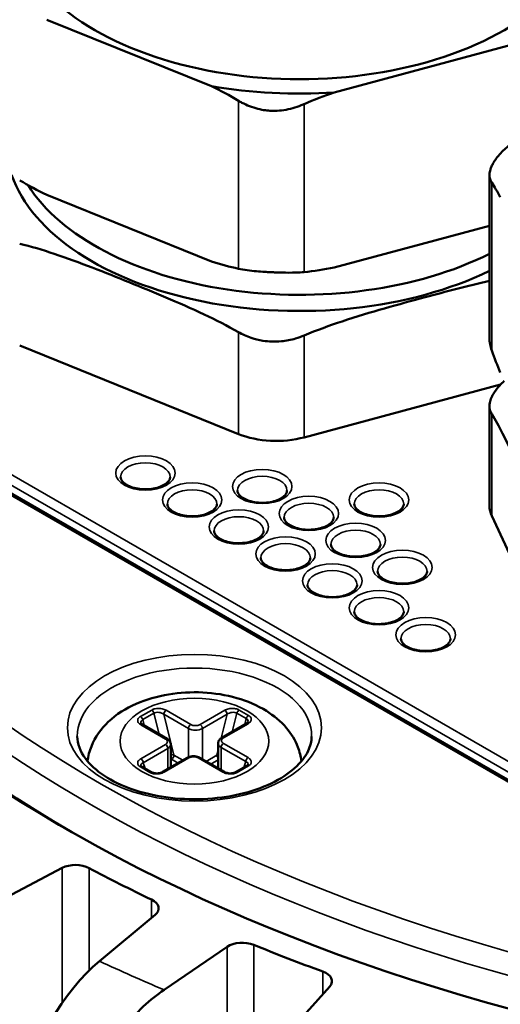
# Model space of a CAD drawing. Header units: millimetres. Extents: x 38 to 2514, y 38 to 1622.
# Tile 300 of 310: x 1652 to 1667, y 1371 to 1401. Entities that reach past the tile are written whole.
import ezdxf

# ---------------------------------------------------------------- set-up
doc = ezdxf.new("R2010")
doc.units = ezdxf.units.MM
doc.header["$LTSCALE"] = 7.692308
doc.layers.add('Visible (ISO)', color=7, linetype='Continuous', lineweight=50)
doc.layers.add('Visible Narrow (ISO)', color=7, linetype='Continuous', lineweight=35)

msp = doc.modelspace()

# ---------------------------------------------------------------- linework, layer by layer
at = {"layer": 'Visible (ISO)'}
for p, q in [((1653.3095, 1400.9924), (1658.2922, 1398.9781)), ((1662.0102, 1398.7903), (1667.523, 1400.2745)), ((1666.7119, 1396.2879), (1666.7119, 1391.341)), ((1653.3095, 1395.6852), (1658.2922, 1393.6708)), ((1662.0102, 1393.483), (1666.7119, 1394.7489)), ((1672.3183, 1375.0485), (1643.8234, 1391.5)), ((1652.4903, 1391.1174), (1659.1114, 1388.4407)), ((1661.1038, 1388.3401), (1667.0464, 1389.9399)), ((1666.7119, 1389.2892), (1666.7119, 1386.2618)), ((1666.78, 1385.963), (1668.872, 1381.4553)), ((1656.9542, 1379.2047), (1656.2076, 1379.6357)), ((1659.3545, 1379.6684), (1658.6079, 1379.2373)), ((1657.0628, 1378.3453), (1657.0628, 1379.0364)), ((1658.4993, 1378.3127), (1658.4993, 1379.0691)), ((1657.5613, 1378.6331), (1656.8147, 1378.2021)), ((1658.6908, 1378.2021), (1657.9442, 1378.6331)), ((1659.3659, 1378.3914), (1659.0265, 1378.1955)), ((1656.479, 1378.1955), (1656.1962, 1378.3588)), ((1651.5949, 1374.146), (1653.7799, 1375.2942)), ((1656.5895, 1373.8716), (1654.9029, 1372.4711)), ((1656.863, 1371.6027), (1658.7697, 1372.9058)), ((1661.8769, 1371.7071), (1660.5213, 1370.1914))]:
    msp.add_line(p, q, dxfattribs=at)
for centre, major_axis, ratio, start_param, end_param in [((1687.8331, 1396.0767), (-48, 0), 0.5773503, 5.2095771, 8.5688883), ((1660.963, 1404.2417), (-8.75, 0), 0.5773503, 0, 3.1415927), ((1687.8331, 1395.6685), (-47.5, 0), 0.5773503, 5.9940112, 7.0633341), ((1660.963, 1404.2417), (-9.5, 0), 0.5773503, 1.285814, 1.6812457), ((1660.963, 1397.3015), (-8.8923, 0), 0.5773503, 0.1984717, 2.2737824), ((1660.963, 1397.7097), (-8.75, 0), 0.5773503, 0.349513, 2.287646), ((1660.2585, 1389.3866), (-2, 0), 0.5773503, 0.9599311, 2.0071286), ((1668.7119, 1386.2618), (-2, 0), 0.5773503, 0, 0.2617994), ((1654.1837, 1375.038), (0.6, 0), 0.5773503, 0.8251944, 2.3092327), ((1687.8331, 1396.0767), (49, 0), 0.5773503, 3.966787, 4.0180943), ((1656.0968, 1374.0694), (0.6, 0), 0.5773503, 5.6756486, 7.159687), ((1659.228, 1372.6822), (0.6, 0), 0.5773503, 0.956094, 2.4401324), ((1687.8331, 1396.0767), (49, 0), 0.5773503, 4.0976867, 4.148994), ((1654.9044, 1368.3872), (1.8707, 4.6439), 0.4664807, 0.7128372, 1.804323), ((1661.3437, 1371.866), (0.6, 0), 0.5773503, 5.8065483, 7.2905867)]:
    msp.add_ellipse(centre, major_axis=major_axis, ratio=ratio, start_param=start_param, end_param=end_param, dxfattribs=at)
for points, knots in [([(1677.2225, 1423.1782), (1675.1918, 1422.9058), (1673.1922, 1422.555), (1666.5392, 1421.1016), (1662.1225, 1419.6341), (1654.2993, 1415.9576), (1650.8947, 1413.7488), (1645.4548, 1408.8035), (1643.4173, 1406.0674), (1641.2885, 1401.1439), (1640.8082, 1399.0226), (1640.7537, 1396.8962)], [1.7991176, 1.7991176, 1.7991176, 1.7991176, 1.9325075, 1.9325075, 2.2539912, 2.2539912, 2.5757753, 2.5757753, 2.8969658, 2.8969658, 3.1267803, 3.1267803, 3.1267803, 3.1267803]), ([(1659.1114, 1398.538), (1659.1458, 1398.5174), (1659.181, 1398.4975), (1659.367, 1398.3988), (1659.5293, 1398.3346), (1659.7763, 1398.2728), (1659.8539, 1398.2581), (1659.9888, 1398.2409), (1660.0455, 1398.2361), (1660.1623, 1398.2312), (1660.2223, 1398.2315), (1660.3737, 1398.2387), (1660.4645, 1398.2493), (1660.7351, 1398.2982), (1660.9097, 1398.3534), (1661.0839, 1398.4286), (1661.0939, 1398.4329), (1661.1038, 1398.4374)], [1.00033037, 1.00033037, 1.00033037, 1.00033037, 1.01236347, 1.01236347, 1.0626597, 1.0626597, 1.08515376, 1.08515376, 1.10131667, 1.10131667, 1.11834789, 1.11834789, 1.14438841, 1.14438841, 1.19682824, 1.19682824, 1.20001435, 1.20001435, 1.20001435, 1.20001435]), ([(1667.2977, 1397.1756), (1667.268, 1397.1518), (1667.2392, 1397.1275), (1667.0951, 1396.9999), (1666.9962, 1396.8922), (1666.8825, 1396.7386), (1666.8517, 1396.6918), (1666.8063, 1396.6129), (1666.7897, 1396.5805), (1666.7604, 1396.5155), (1666.748, 1396.483), (1666.7235, 1396.403), (1666.7149, 1396.3569), (1666.7078, 1396.2245), (1666.7281, 1396.1456), (1666.7745, 1396.069), (1666.7772, 1396.0646), (1666.78, 1396.0603)], [1.00033037, 1.00033037, 1.00033037, 1.00033037, 1.01236347, 1.01236347, 1.0626597, 1.0626597, 1.08515376, 1.08515376, 1.10131667, 1.10131667, 1.11834789, 1.11834789, 1.14438841, 1.14438841, 1.19682824, 1.19682824, 1.20001435, 1.20001435, 1.20001435, 1.20001435]), ([(1659.1114, 1391.5271), (1658.7721, 1391.7211), (1658.4224, 1391.899), (1657.2977, 1392.4315), (1656.5141, 1392.7503), (1655.8008, 1393.0386), (1655.0876, 1393.3269), (1654.3039, 1393.6418), (1653.1793, 1394.0186), (1652.8296, 1394.1234), (1652.4903, 1394.2038)], [-0.38026483, -0.38026483, -0.38026483, -0.38026483, -0.26120469, -0.26120469, 0, 0, 0, 0.26120469, 0.26120469, 0.38026483, 0.38026483, 0.38026483, 0.38026483]), ([(1661.1038, 1393.3479), (1661.0228, 1393.3405), (1660.9391, 1393.3355), (1660.8534, 1393.3324), (1660.7137, 1393.3275), (1660.5692, 1393.3276), (1660.4222, 1393.3308), (1660.3496, 1393.3324), (1660.2768, 1393.3347), (1660.204, 1393.3377), (1660.164, 1393.3393), (1660.1241, 1393.3411), (1660.0842, 1393.3432), (1660.0256, 1393.3461), (1659.9674, 1393.3495), (1659.9096, 1393.3532), (1659.8255, 1393.3587), (1659.7428, 1393.365), (1659.6619, 1393.3723), (1659.5649, 1393.381), (1659.4709, 1393.3912), (1659.3805, 1393.4034), (1659.2864, 1393.416), (1659.1965, 1393.4308), (1659.1114, 1393.4486)], [2.08772995, 2.08772995, 2.08772995, 2.08772995, 2.11490942, 2.11490942, 2.11490942, 2.15920305, 2.15920305, 2.15920305, 2.18106168, 2.18106168, 2.18106168, 2.1930663, 2.1930663, 2.1930663, 2.21072533, 2.21072533, 2.21072533, 2.23645853, 2.23645853, 2.23645853, 2.26731161, 2.26731161, 2.26731161, 2.29943511, 2.29943511, 2.29943511, 2.29943511]), ([(1666.7119, 1393.0824), (1666.0446, 1392.9286), (1665.3819, 1392.7514), (1664.7666, 1392.5857), (1663.9775, 1392.3733), (1663.1104, 1392.1379), (1661.8661, 1391.725), (1661.4792, 1391.5843), (1661.1038, 1391.4265)], [-0.20367745, -0.20367745, -0.20367745, -0.20367745, 0, 0, 0, 0.26120469, 0.26120469, 0.38026483, 0.38026483, 0.38026483, 0.38026483]), ([(1659.1114, 1391.5271), (1659.2316, 1391.4585), (1659.3612, 1391.3994), (1659.6123, 1391.3146), (1659.7306, 1391.2852), (1659.9413, 1391.2516), (1660.0319, 1391.2429), (1660.2191, 1391.2368), (1660.3153, 1391.24), (1660.5574, 1391.2635), (1660.7013, 1391.292), (1660.9309, 1391.3593), (1661.0189, 1391.3908), (1661.1038, 1391.4265)], [0.46127986, 0.46127986, 0.46127986, 0.46127986, 0.49520886, 0.49520886, 0.52344977, 0.52344977, 0.54432289, 0.54432289, 0.56631457, 0.56631457, 0.60000789, 0.60000789, 0.62188043, 0.62188043, 0.62188043, 0.62188043]), ([(1666.78, 1390.9709), (1666.7569, 1391.035), (1666.7395, 1391.0996), (1666.7281, 1391.1633), (1666.7173, 1391.2237), (1666.7119, 1391.2831), (1666.7119, 1391.341)], [2.087729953, 2.087729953, 2.087729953, 2.087729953, 2.114909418, 2.114909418, 2.114909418, 2.140610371, 2.140610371, 2.140610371, 2.140610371]), ([(1667.1578, 1390.0481), (1667.1091, 1390.0041), (1667.0638, 1389.9593), (1666.9562, 1389.8425), (1666.8999, 1389.7705), (1666.8202, 1389.6467), (1666.7922, 1389.595), (1666.7472, 1389.491), (1666.7309, 1389.4392), (1666.7071, 1389.3126), (1666.7089, 1389.2408), (1666.7378, 1389.1302), (1666.7558, 1389.0888), (1666.78, 1389.0494)], [0.47738318, 0.47738318, 0.47738318, 0.47738318, 0.49520886, 0.49520886, 0.52344977, 0.52344977, 0.54432289, 0.54432289, 0.56631457, 0.56631457, 0.60000789, 0.60000789, 0.62188043, 0.62188043, 0.62188043, 0.62188043]), ([(1668.872, 1384.5417), (1668.7648, 1384.8295), (1668.6543, 1385.1041), (1668.299, 1385.9477), (1668.0514, 1386.4831), (1667.826, 1386.9687), (1667.6007, 1387.4543), (1667.3531, 1387.9859), (1666.9977, 1388.6736), (1666.8872, 1388.8752), (1666.78, 1389.0494)], [-0.38026483, -0.38026483, -0.38026483, -0.38026483, -0.26120469, -0.26120469, 0, 0, 0, 0.26120469, 0.26120469, 0.38026483, 0.38026483, 0.38026483, 0.38026483]), ([(1655.5461, 1387.1361), (1655.5461, 1387.1121), (1655.5515, 1387.0877), (1655.5822, 1387.0253), (1655.6137, 1386.9859), (1655.701, 1386.9166), (1655.7509, 1386.8867), (1655.868, 1386.8348), (1655.9353, 1386.813), (1656.0812, 1386.7809), (1656.1601, 1386.7708), (1656.3206, 1386.7644), (1656.4023, 1386.7682), (1656.5586, 1386.7892), (1656.6333, 1386.8065), (1656.7669, 1386.8513), (1656.8259, 1386.8787), (1656.9225, 1386.9383), (1656.9603, 1386.9703), (1657.0153, 1387.0337), (1657.0316, 1387.0644), (1657.0441, 1387.1072), (1657.0461, 1387.1216), (1657.0461, 1387.1361)], [5.4977871, 5.4977871, 5.4977871, 5.4977871, 5.7749153, 5.7749153, 6.1272553, 6.1272553, 6.4145365, 6.4145365, 6.7040361, 6.7040361, 6.9994683, 6.9994683, 7.2978223, 7.2978223, 7.5950778, 7.5950778, 7.8873986, 7.8873986, 8.1740831, 8.1740831, 8.4727521, 8.4727521, 8.6393798, 8.6393798, 8.6393798, 8.6393798]), ([(1659.0817, 1386.7278), (1659.0817, 1386.7038), (1659.087, 1386.6794), (1659.1177, 1386.6171), (1659.1492, 1386.5776), (1659.2365, 1386.5084), (1659.2865, 1386.4784), (1659.4036, 1386.4266), (1659.4708, 1386.4048), (1659.6168, 1386.3726), (1659.6956, 1386.3625), (1659.8561, 1386.3561), (1659.9378, 1386.3599), (1660.0942, 1386.381), (1660.1689, 1386.3982), (1660.3024, 1386.443), (1660.3614, 1386.4704), (1660.458, 1386.53), (1660.4958, 1386.5621), (1660.5509, 1386.6254), (1660.5672, 1386.6561), (1660.5796, 1386.6989), (1660.5817, 1386.7134), (1660.5817, 1386.7278)], [5.4977871, 5.4977871, 5.4977871, 5.4977871, 5.7749153, 5.7749153, 6.1272553, 6.1272553, 6.4145365, 6.4145365, 6.7040361, 6.7040361, 6.9994683, 6.9994683, 7.2978223, 7.2978223, 7.5950778, 7.5950778, 7.8873986, 7.8873986, 8.1740831, 8.1740831, 8.4727521, 8.4727521, 8.6393798, 8.6393798, 8.6393798, 8.6393798]), ([(1656.9603, 1386.3196), (1656.9603, 1386.2956), (1656.9657, 1386.2712), (1656.9964, 1386.2088), (1657.0279, 1386.1694), (1657.1152, 1386.1001), (1657.1651, 1386.0702), (1657.2823, 1386.0184), (1657.3495, 1385.9965), (1657.4954, 1385.9644), (1657.5743, 1385.9543), (1657.7348, 1385.9479), (1657.8165, 1385.9517), (1657.9729, 1385.9727), (1658.0475, 1385.99), (1658.1811, 1386.0348), (1658.2401, 1386.0622), (1658.3367, 1386.1218), (1658.3745, 1386.1538), (1658.4296, 1386.2172), (1658.4458, 1386.2479), (1658.4583, 1386.2907), (1658.4603, 1386.3052), (1658.4603, 1386.3196)], [5.4977871, 5.4977871, 5.4977871, 5.4977871, 5.7749153, 5.7749153, 6.1272553, 6.1272553, 6.4145365, 6.4145365, 6.7040361, 6.7040361, 6.9994683, 6.9994683, 7.2978223, 7.2978223, 7.5950778, 7.5950778, 7.8873986, 7.8873986, 8.1740831, 8.1740831, 8.4727521, 8.4727521, 8.6393798, 8.6393798, 8.6393798, 8.6393798]), ([(1662.6172, 1386.3196), (1662.6172, 1386.2956), (1662.6226, 1386.2712), (1662.6533, 1386.2088), (1662.6848, 1386.1694), (1662.7721, 1386.1001), (1662.822, 1386.0702), (1662.9391, 1386.0184), (1663.0064, 1385.9965), (1663.1523, 1385.9644), (1663.2312, 1385.9543), (1663.3917, 1385.9479), (1663.4733, 1385.9517), (1663.6297, 1385.9727), (1663.7044, 1385.99), (1663.8379, 1386.0348), (1663.8969, 1386.0622), (1663.9935, 1386.1218), (1664.0313, 1386.1538), (1664.0864, 1386.2172), (1664.1027, 1386.2479), (1664.1152, 1386.2907), (1664.1172, 1386.3052), (1664.1172, 1386.3196)], [5.4977871, 5.4977871, 5.4977871, 5.4977871, 5.7749153, 5.7749153, 6.1272553, 6.1272553, 6.4145365, 6.4145365, 6.7040361, 6.7040361, 6.9994683, 6.9994683, 7.2978223, 7.2978223, 7.5950778, 7.5950778, 7.8873986, 7.8873986, 8.1740831, 8.1740831, 8.4727521, 8.4727521, 8.6393798, 8.6393798, 8.6393798, 8.6393798]), ([(1660.4959, 1385.9113), (1660.4959, 1385.8873), (1660.5012, 1385.8629), (1660.5319, 1385.8006), (1660.5634, 1385.7611), (1660.6508, 1385.6919), (1660.7007, 1385.6619), (1660.8178, 1385.6101), (1660.885, 1385.5883), (1661.031, 1385.5561), (1661.1098, 1385.546), (1661.2704, 1385.5396), (1661.352, 1385.5434), (1661.5084, 1385.5645), (1661.5831, 1385.5817), (1661.7166, 1385.6265), (1661.7756, 1385.6539), (1661.8722, 1385.7136), (1661.91, 1385.7456), (1661.9651, 1385.8089), (1661.9814, 1385.8396), (1661.9939, 1385.8824), (1661.9959, 1385.8969), (1661.9959, 1385.9113)], [5.4977871, 5.4977871, 5.4977871, 5.4977871, 5.7749153, 5.7749153, 6.1272553, 6.1272553, 6.4145365, 6.4145365, 6.7040361, 6.7040361, 6.9994683, 6.9994683, 7.2978223, 7.2978223, 7.5950778, 7.5950778, 7.8873986, 7.8873986, 8.1740831, 8.1740831, 8.4727521, 8.4727521, 8.6393798, 8.6393798, 8.6393798, 8.6393798]), ([(1658.3745, 1385.5031), (1658.3745, 1385.4791), (1658.3799, 1385.4547), (1658.4106, 1385.3923), (1658.4421, 1385.3529), (1658.5294, 1385.2836), (1658.5794, 1385.2537), (1658.6965, 1385.2019), (1658.7637, 1385.18), (1658.9096, 1385.1479), (1658.9885, 1385.1378), (1659.149, 1385.1314), (1659.2307, 1385.1352), (1659.3871, 1385.1562), (1659.4618, 1385.1735), (1659.5953, 1385.2183), (1659.6543, 1385.2457), (1659.7509, 1385.3053), (1659.7887, 1385.3374), (1659.8438, 1385.4007), (1659.8601, 1385.4314), (1659.8725, 1385.4742), (1659.8745, 1385.4887), (1659.8745, 1385.5031)], [5.4977871, 5.4977871, 5.4977871, 5.4977871, 5.7749153, 5.7749153, 6.1272553, 6.1272553, 6.4145365, 6.4145365, 6.7040361, 6.7040361, 6.9994683, 6.9994683, 7.2978223, 7.2978223, 7.5950778, 7.5950778, 7.8873986, 7.8873986, 8.1740831, 8.1740831, 8.4727521, 8.4727521, 8.6393798, 8.6393798, 8.6393798, 8.6393798]), ([(1661.9101, 1385.0948), (1661.9101, 1385.0708), (1661.9155, 1385.0464), (1661.9462, 1384.9841), (1661.9776, 1384.9446), (1662.065, 1384.8754), (1662.1149, 1384.8454), (1662.232, 1384.7936), (1662.2993, 1384.7718), (1662.4452, 1384.7396), (1662.524, 1384.7295), (1662.6846, 1384.7231), (1662.7662, 1384.7269), (1662.9226, 1384.748), (1662.9973, 1384.7652), (1663.1308, 1384.81), (1663.1898, 1384.8374), (1663.2864, 1384.8971), (1663.3242, 1384.9291), (1663.3793, 1384.9924), (1663.3956, 1385.0231), (1663.4081, 1385.0659), (1663.4101, 1385.0804), (1663.4101, 1385.0948)], [5.4977871, 5.4977871, 5.4977871, 5.4977871, 5.7749153, 5.7749153, 6.1272553, 6.1272553, 6.4145365, 6.4145365, 6.7040361, 6.7040361, 6.9994683, 6.9994683, 7.2978223, 7.2978223, 7.5950778, 7.5950778, 7.8873986, 7.8873986, 8.1740831, 8.1740831, 8.4727521, 8.4727521, 8.6393798, 8.6393798, 8.6393798, 8.6393798]), ([(1659.7888, 1384.6866), (1659.7888, 1384.6626), (1659.7941, 1384.6382), (1659.8248, 1384.5758), (1659.8563, 1384.5364), (1659.9437, 1384.4671), (1659.9936, 1384.4372), (1660.1107, 1384.3854), (1660.1779, 1384.3635), (1660.3239, 1384.3314), (1660.4027, 1384.3213), (1660.5633, 1384.3149), (1660.6449, 1384.3187), (1660.8013, 1384.3397), (1660.876, 1384.357), (1661.0095, 1384.4018), (1661.0685, 1384.4292), (1661.1651, 1384.4888), (1661.2029, 1384.5209), (1661.258, 1384.5842), (1661.2743, 1384.6149), (1661.2867, 1384.6577), (1661.2888, 1384.6722), (1661.2888, 1384.6866)], [5.4977871, 5.4977871, 5.4977871, 5.4977871, 5.7749153, 5.7749153, 6.1272553, 6.1272553, 6.4145365, 6.4145365, 6.7040361, 6.7040361, 6.9994683, 6.9994683, 7.2978223, 7.2978223, 7.5950778, 7.5950778, 7.8873986, 7.8873986, 8.1740831, 8.1740831, 8.4727521, 8.4727521, 8.6393798, 8.6393798, 8.6393798, 8.6393798]), ([(1663.3243, 1384.2783), (1663.3243, 1384.2543), (1663.3297, 1384.2299), (1663.3604, 1384.1676), (1663.3919, 1384.1281), (1663.4792, 1384.0589), (1663.5291, 1384.0289), (1663.6462, 1383.9771), (1663.7135, 1383.9553), (1663.8594, 1383.9231), (1663.9383, 1383.913), (1664.0988, 1383.9066), (1664.1805, 1383.9104), (1664.3368, 1383.9315), (1664.4115, 1383.9487), (1664.545, 1383.9935), (1664.604, 1384.0209), (1664.7006, 1384.0806), (1664.7384, 1384.1126), (1664.7935, 1384.1759), (1664.8098, 1384.2066), (1664.8223, 1384.2494), (1664.8243, 1384.2639), (1664.8243, 1384.2783)], [5.4977871, 5.4977871, 5.4977871, 5.4977871, 5.7749153, 5.7749153, 6.1272553, 6.1272553, 6.4145365, 6.4145365, 6.7040361, 6.7040361, 6.9994683, 6.9994683, 7.2978223, 7.2978223, 7.5950778, 7.5950778, 7.8873986, 7.8873986, 8.1740831, 8.1740831, 8.4727521, 8.4727521, 8.6393798, 8.6393798, 8.6393798, 8.6393798]), ([(1661.203, 1383.8701), (1661.203, 1383.8461), (1661.2083, 1383.8217), (1661.2391, 1383.7593), (1661.2705, 1383.7199), (1661.3579, 1383.6506), (1661.4078, 1383.6207), (1661.5249, 1383.5689), (1661.5921, 1383.547), (1661.7381, 1383.5149), (1661.8169, 1383.5048), (1661.9775, 1383.4984), (1662.0591, 1383.5022), (1662.2155, 1383.5232), (1662.2902, 1383.5405), (1662.4237, 1383.5853), (1662.4827, 1383.6127), (1662.5793, 1383.6723), (1662.6171, 1383.7044), (1662.6722, 1383.7677), (1662.6885, 1383.7984), (1662.701, 1383.8412), (1662.703, 1383.8557), (1662.703, 1383.8701)], [5.4977871, 5.4977871, 5.4977871, 5.4977871, 5.7749153, 5.7749153, 6.1272553, 6.1272553, 6.4145365, 6.4145365, 6.7040361, 6.7040361, 6.9994683, 6.9994683, 7.2978223, 7.2978223, 7.5950778, 7.5950778, 7.8873986, 7.8873986, 8.1740831, 8.1740831, 8.4727521, 8.4727521, 8.6393798, 8.6393798, 8.6393798, 8.6393798]), ([(1662.6172, 1383.0536), (1662.6172, 1383.0296), (1662.6226, 1383.0052), (1662.6533, 1382.9428), (1662.6848, 1382.9034), (1662.7721, 1382.8341), (1662.822, 1382.8042), (1662.9391, 1382.7524), (1663.0064, 1382.7305), (1663.1523, 1382.6984), (1663.2312, 1382.6883), (1663.3917, 1382.6819), (1663.4733, 1382.6857), (1663.6297, 1382.7067), (1663.7044, 1382.724), (1663.8379, 1382.7688), (1663.8969, 1382.7962), (1663.9935, 1382.8558), (1664.0313, 1382.8879), (1664.0864, 1382.9512), (1664.1027, 1382.9819), (1664.1152, 1383.0247), (1664.1172, 1383.0392), (1664.1172, 1383.0536)], [5.4977871, 5.4977871, 5.4977871, 5.4977871, 5.7749153, 5.7749153, 6.1272553, 6.1272553, 6.4145365, 6.4145365, 6.7040361, 6.7040361, 6.9994683, 6.9994683, 7.2978223, 7.2978223, 7.5950778, 7.5950778, 7.8873986, 7.8873986, 8.1740831, 8.1740831, 8.4727521, 8.4727521, 8.6393798, 8.6393798, 8.6393798, 8.6393798]), ([(1664.0314, 1382.2371), (1664.0314, 1382.2131), (1664.0368, 1382.1887), (1664.0675, 1382.1263), (1664.099, 1382.0869), (1664.1863, 1382.0176), (1664.2362, 1381.9877), (1664.3533, 1381.9359), (1664.4206, 1381.914), (1664.5665, 1381.8819), (1664.6454, 1381.8718), (1664.8059, 1381.8654), (1664.8876, 1381.8692), (1665.0439, 1381.8902), (1665.1186, 1381.9075), (1665.2521, 1381.9523), (1665.3111, 1381.9797), (1665.4077, 1382.0393), (1665.4456, 1382.0714), (1665.5006, 1382.1347), (1665.5169, 1382.1654), (1665.5294, 1382.2082), (1665.5314, 1382.2227), (1665.5314, 1382.2371)], [5.4977871, 5.4977871, 5.4977871, 5.4977871, 5.7749153, 5.7749153, 6.1272553, 6.1272553, 6.4145365, 6.4145365, 6.7040361, 6.7040361, 6.9994683, 6.9994683, 7.2978223, 7.2978223, 7.5950778, 7.5950778, 7.8873986, 7.8873986, 8.1740831, 8.1740831, 8.4727521, 8.4727521, 8.6393798, 8.6393798, 8.6393798, 8.6393798]), ([(1661.0184, 1378.528), (1661.0007, 1378.6744), (1660.9646, 1378.8173), (1660.8311, 1379.1684), (1660.7109, 1379.362), (1660.3939, 1379.7387), (1660.1858, 1379.909), (1659.6844, 1380.2215), (1659.381, 1380.3495), (1658.7311, 1380.5366), (1658.3832, 1380.5925), (1657.6852, 1380.6283), (1657.3355, 1380.6093), (1656.6548, 1380.4964), (1656.324, 1380.4024), (1655.7063, 1380.1311), (1655.4183, 1379.9535), (1654.9586, 1379.5176), (1654.7752, 1379.2705), (1654.6024, 1378.8363), (1654.5625, 1378.6842), (1654.5437, 1378.528)], [2.4257528, 2.4257528, 2.4257528, 2.4257528, 2.5722318, 2.5722318, 2.8084849, 2.8084849, 3.1035042, 3.1035042, 3.4644263, 3.4644263, 3.8382877, 3.8382877, 4.2067187, 4.2067187, 4.5774662, 4.5774662, 4.9508725, 4.9508725, 5.2720215, 5.2720215, 5.4282288, 5.4282288, 5.4282288, 5.4282288]), ([(1656.1617, 1379.6796), (1656.1621, 1379.6784), (1656.1629, 1379.6759), (1656.1673, 1379.6689), (1656.1703, 1379.6649), (1656.1813, 1379.6536), (1656.1914, 1379.6455), (1656.2053, 1379.6371), (1656.2065, 1379.6364), (1656.2076, 1379.6357)], [0.000001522, 0.000001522, 0.000001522, 0.000001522, 0.005294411, 0.005294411, 0.009487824, 0.009487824, 0.016124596, 0.016124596, 0.016702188, 0.016702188, 0.016702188, 0.016702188]), ([(1659.3544, 1379.6684), (1659.3684, 1379.6765), (1659.3795, 1379.6851), (1659.3936, 1379.6993), (1659.3973, 1379.7051), (1659.3998, 1379.7103), (1659.4001, 1379.7115), (1659.4003, 1379.7123)], [0, 0, 0, 0, 0.006968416, 0.006968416, 0.013484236, 0.013484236, 0.016685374, 0.016685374, 0.016685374, 0.016685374]), ([(1654.2341, 1379.2767), (1654.2388, 1379.0568), (1654.3165, 1378.8327), (1654.6145, 1378.4258), (1654.8083, 1378.2451), (1655.2894, 1377.9286), (1655.5716, 1377.7914), (1656.2034, 1377.5704), (1656.5532, 1377.4869), (1657.2856, 1377.3846), (1657.6683, 1377.3663), (1658.4251, 1377.3979), (1658.7991, 1377.448), (1659.497, 1377.6101), (1659.821, 1377.7218), (1660.3846, 1377.991), (1660.6246, 1378.1481), (1661.0022, 1378.4856), (1661.1386, 1378.6655), (1661.2909, 1378.9891), (1661.3249, 1379.1333), (1661.328, 1379.2767)], [3.1539356, 3.1539356, 3.1539356, 3.1539356, 3.5416581, 3.5416581, 3.8619092, 3.8619092, 4.1676952, 4.1676952, 4.4750735, 4.4750735, 4.7846816, 4.7846816, 5.0948056, 5.0948056, 5.4035303, 5.4035303, 5.7096899, 5.7096899, 6.0180151, 6.0180151, 6.2708424, 6.2708424, 6.2708424, 6.2708424]), ([(1657.0628, 1379.0364), (1657.0628, 1379.0515), (1657.0607, 1379.0666), (1657.0529, 1379.0953), (1657.0471, 1379.1088), (1657.0332, 1379.1335), (1657.025, 1379.1448), (1657.007, 1379.1652), (1656.9972, 1379.1744), (1656.9765, 1379.1908), (1656.9656, 1379.1981), (1656.9542, 1379.2047)], [2.35619449, 2.35619449, 2.35619449, 2.35619449, 2.51327412, 2.51327412, 2.67035376, 2.67035376, 2.82743339, 2.82743339, 2.98451302, 2.98451302, 3.14159265, 3.14159265, 3.14159265, 3.14159265]), ([(1658.6079, 1379.2373), (1658.5965, 1379.2308), (1658.5856, 1379.2235), (1658.5649, 1379.207), (1658.5551, 1379.1979), (1658.5371, 1379.1775), (1658.5289, 1379.1662), (1658.5149, 1379.1414), (1658.5092, 1379.1279), (1658.5014, 1379.0993), (1658.4993, 1379.0842), (1658.4993, 1379.0691)], [4.71238898, 4.71238898, 4.71238898, 4.71238898, 4.86946861, 4.86946861, 5.02654825, 5.02654825, 5.18362788, 5.18362788, 5.34070751, 5.34070751, 5.49778714, 5.49778714, 5.49778714, 5.49778714]), ([(1657.9442, 1378.6331), (1657.9215, 1378.6462), (1657.8972, 1378.6562), (1657.8464, 1378.6712), (1657.82, 1378.6761), (1657.7663, 1378.681), (1657.7392, 1378.681), (1657.6856, 1378.6761), (1657.6591, 1378.6712), (1657.6084, 1378.6562), (1657.584, 1378.6462), (1657.5613, 1378.6331)], [3.1415927, 3.1415927, 3.1415927, 3.1415927, 3.4557519, 3.4557519, 3.7699112, 3.7699112, 4.0840704, 4.0840704, 4.3982297, 4.3982297, 4.712389, 4.712389, 4.712389, 4.712389]), ([(1656.1619, 1378.3904), (1656.1623, 1378.3892), (1656.1633, 1378.3869), (1656.1681, 1378.3805), (1656.1715, 1378.3767), (1656.1813, 1378.3683), (1656.188, 1378.3635), (1656.1962, 1378.3588)], [0.000005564, 0.000005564, 0.000005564, 0.000005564, 0.004957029, 0.004957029, 0.008958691, 0.008958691, 0.013202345, 0.013202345, 0.013202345, 0.013202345]), ([(1659.3659, 1378.3914), (1659.3764, 1378.3975), (1659.3845, 1378.4037), (1659.395, 1378.4139), (1659.3977, 1378.4179), (1659.3996, 1378.4216), (1659.4, 1378.4224), (1659.4002, 1378.423)], [0, 0, 0, 0, 0.005464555, 0.005464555, 0.010690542, 0.010690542, 0.013183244, 0.013183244, 0.013183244, 0.013183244]), ([(1656.479, 1378.1955), (1656.4894, 1378.1895), (1656.5024, 1378.1835), (1656.5314, 1378.1735), (1656.5479, 1378.1692), (1656.5838, 1378.1628), (1656.6038, 1378.1608), (1656.6455, 1378.1596), (1656.6677, 1378.1606), (1656.7114, 1378.1659), (1656.7334, 1378.1705), (1656.7738, 1378.1825), (1656.7925, 1378.1901), (1656.8103, 1378.1996), (1656.8125, 1378.2008), (1656.8147, 1378.2021)], [0, 0, 0, 0, 0.005431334, 0.005431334, 0.010921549, 0.010921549, 0.016917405, 0.016917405, 0.023447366, 0.023447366, 0.030433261, 0.030433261, 0.037653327, 0.037653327, 0.038747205, 0.038747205, 0.038747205, 0.038747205]), ([(1658.6908, 1378.2021), (1658.7046, 1378.1941), (1658.7217, 1378.1864), (1658.7597, 1378.1737), (1658.7811, 1378.1685), (1658.8264, 1378.1615), (1658.8509, 1378.1597), (1658.8984, 1378.1604), (1658.9221, 1378.1627), (1658.9643, 1378.1706), (1658.9835, 1378.1762), (1659.0098, 1378.1866), (1659.0188, 1378.191), (1659.0265, 1378.1955)], [0, 0, 0, 0, 0.006919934, 0.006919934, 0.013923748, 0.013923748, 0.021145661, 0.021145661, 0.028186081, 0.028186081, 0.034718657, 0.034718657, 0.038727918, 0.038727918, 0.038727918, 0.038727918]), ([(1656.863, 1371.6027), (1656.6633, 1371.4662), (1656.4451, 1371.2922), (1656.0179, 1370.8929), (1655.8087, 1370.6675), (1655.4399, 1370.2223), (1655.2461, 1369.9615), (1654.8842, 1369.4088), (1654.7162, 1369.1168), (1654.4341, 1368.5676), (1654.2941, 1368.2599), (1654.1071, 1367.7785), (1654.0467, 1367.607), (1653.9928, 1367.44)], [-0.74133438, -0.74133438, -0.74133438, -0.74133438, -0.64848029, -0.64848029, -0.5556262, -0.5556262, -0.46290193, -0.46290193, -0.37017765, -0.37017765, -0.27758415, -0.27758415, -0.22681307, -0.22681307, -0.22681307, -0.22681307])]:
    msp.add_open_spline(points, degree=3, knots=knots, dxfattribs=at)
for points in [[(1659.1114, 1398.538), (1658.8466, 1398.6973), (1658.5717, 1398.8425), (1658.2922, 1398.9781)], [(1662.0102, 1398.7903), (1661.7009, 1398.6844), (1661.3967, 1398.5686), (1661.1038, 1398.4374)], [(1652.4903, 1396.1253), (1652.755, 1395.9659), (1653.03, 1395.8208), (1653.3095, 1395.6852)], [(1667.0389, 1395.6115), (1666.9506, 1395.7791), (1666.8637, 1395.9324), (1666.78, 1396.0603)], [(1658.2922, 1393.6708), (1658.5717, 1393.5805), (1658.8466, 1393.5034), (1659.1114, 1393.4486)], [(1661.1038, 1393.3479), (1661.3967, 1393.3744), (1661.7009, 1393.4225), (1662.0102, 1393.483)], [(1666.78, 1390.9709), (1666.8637, 1390.7383), (1666.9506, 1390.5172), (1667.0389, 1390.3042)]]:
    msp.add_open_spline(points, degree=3, dxfattribs=at)
at = {"layer": 'Visible Narrow (ISO)'}
for p, q in [((1659.1114, 1398.538), (1659.1114, 1393.4486)), ((1661.1038, 1398.4374), (1661.1038, 1393.3479)), ((1666.78, 1396.0603), (1666.78, 1390.9709)), ((1644.1101, 1391.8989), (1672.8186, 1375.324)), ((1643.9687, 1391.6568), (1672.6772, 1375.0819)), ((1659.1114, 1391.5271), (1659.1114, 1388.4407)), ((1672.2183, 1375.0386), (1643.7234, 1391.4901)), ((1661.1038, 1391.4265), (1661.1038, 1388.3401)), ((1666.78, 1389.0494), (1666.78, 1385.963)), ((1656.1462, 1379.8824), (1656.4856, 1380.0783)), ((1656.2132, 1379.7878), (1656.5527, 1379.9838)), ((1656.7106, 1379.3453), (1656.5527, 1379.9838)), ((1656.8506, 1379.9492), (1657.5972, 1379.5182)), ((1657.157, 1378.7109), (1656.8506, 1379.9492)), ((1656.9213, 1380.0717), (1657.6679, 1379.6406)), ((1657.9507, 1379.6406), (1658.6973, 1380.0717)), ((1658.0215, 1379.5182), (1658.7681, 1379.9492)), ((1658.7681, 1379.9492), (1658.589, 1379.2254)), ((1659.066, 1379.9838), (1658.9269, 1379.4215)), ((1659.066, 1379.9838), (1659.3488, 1379.8205)), ((1659.1331, 1380.0783), (1659.4159, 1379.915)), ((1656.9042, 1379.1997), (1656.1576, 1379.6308)), ((1656.2132, 1379.7878), (1656.2581, 1379.6066)), ((1659.4045, 1379.6634), (1658.6579, 1379.2324)), ((1659.304, 1379.6393), (1659.3488, 1379.8205)), ((1657.5972, 1378.6508), (1657.5972, 1379.5182)), ((1658.0215, 1378.5885), (1658.0215, 1379.5182)), ((1656.1576, 1378.6054), (1656.9042, 1379.0364)), ((1658.6579, 1379.0691), (1659.4045, 1378.638)), ((1656.2283, 1378.4829), (1656.9749, 1378.914)), ((1656.9749, 1378.2946), (1656.9749, 1378.914)), ((1657.157, 1378.7109), (1657.4265, 1378.5553)), ((1658.1356, 1378.5226), (1658.4616, 1378.7109)), ((1658.4993, 1378.863), (1658.4616, 1378.7109)), ((1658.5871, 1378.2619), (1658.5871, 1378.9466)), ((1658.5871, 1378.9466), (1659.3337, 1378.5156)), ((1656.2901, 1378.3045), (1656.2283, 1378.4829)), ((1657.6113, 1378.6282), (1656.8647, 1378.1971)), ((1657.0863, 1378.5884), (1657.2851, 1378.4736)), ((1658.6408, 1378.1971), (1657.8942, 1378.6282)), ((1658.277, 1378.441), (1658.4993, 1378.5693)), ((1659.4159, 1378.3865), (1659.0765, 1378.1905)), ((1659.3337, 1378.5156), (1659.2719, 1378.3372)), ((1656.429, 1378.1905), (1656.1462, 1378.3538)), ((1653.7799, 1371.2108), (1653.7799, 1375.2942)), ((1654.5908, 1372.1875), (1654.5908, 1375.2925)), ((1656.4807, 1374.3356), (1656.4807, 1373.7813)), ((1658.7697, 1366.7948), (1658.7697, 1372.9058)), ((1659.574, 1368.7697), (1659.574, 1372.9652)), ((1661.6642, 1372.1589), (1661.6642, 1371.4693))]:
    msp.add_line(p, q, dxfattribs=at)
for centre, major_axis, ratio, start_param, end_param in [((1687.8331, 1396.8932), (-46.5847, 0), 0.5773503, 4.9439536, 8.5955747), ((1687.8331, 1396.4935), (-47.0846, 0), 0.5773503, 6.268373, 8.5858923), ((1656.2961, 1387.1361), (-0.75, 0), 0.5773503, 3.1415927, 6.2831853), ((1659.8317, 1386.7278), (-0.75, 0), 0.5773503, 3.1415927, 6.2831853), ((1657.7103, 1386.3196), (-0.75, 0), 0.5773503, 3.1415927, 6.2831853), ((1663.3672, 1386.3196), (-0.75, 0), 0.5773503, 3.1415927, 6.2831853), ((1661.2459, 1385.9113), (-0.75, 0), 0.5773503, 3.1415927, 6.2831853), ((1659.1245, 1385.5031), (-0.75, 0), 0.5773503, 3.1415927, 6.2831853), ((1662.6601, 1385.0948), (-0.75, 0), 0.5773503, 3.1415927, 6.2831853), ((1660.5388, 1384.6866), (-0.75, 0), 0.5773503, 3.1415927, 6.2831853), ((1664.0743, 1384.2783), (-0.75, 0), 0.5773503, 3.1415927, 6.2831853), ((1661.953, 1383.8701), (-0.75, 0), 0.5773503, 3.1415927, 6.2831853), ((1663.3672, 1383.0536), (-0.75, 0), 0.5773503, 3.1415927, 6.2831853), ((1664.7814, 1382.2371), (-0.75, 0), 0.5773503, 3.1415927, 6.2831853), ((1657.781, 1379.302), (-3.5472, 0), 0.5773503, 3.1292497, 6.2955282), ((1656.1462, 1379.8007), (0.05, -0.0866), 0.5773503, 1.1071487, 2.3561945), ((1656.4856, 1379.9967), (0.05, -0.0866), 0.5773496, 1.1071755, 2.3562777), ((1656.7092, 1379.8677), (-0.2082, 0.053), 0.6319819, 4.1368453, 5.7086005), ((1656.9213, 1379.99), (-0.05, -0.0866), 0.5773503, 3.9269908, 5.4977871), ((1658.6973, 1379.99), (0.05, -0.0866), 0.5773501, 0.7853983, 2.3562344), ((1658.9095, 1379.8677), (-0.2082, -0.053), 0.631982, 3.7161776, 5.2879324), ((1659.1331, 1379.9967), (-0.05, -0.0866), 0.5773503, 3.9269908, 5.1760366), ((1659.4159, 1379.8334), (-0.05, -0.0866), 0.577351, 3.9269088, 5.1760111), ((1656.3695, 1379.6716), (-0.208, 0.0531), 0.6327512, 5.7082079, 6.6105112), ((1656.1576, 1379.5491), (0.05, 0.0866), 0.5773505, 0.0000282, 0.785438), ((1657.6679, 1379.559), (-0.05, -0.0866), 0.5773503, 3.9269908, 5.4977871), ((1657.8093, 1379.7223), (0.2, 0), 0.5773503, 3.9269908, 5.4977871), ((1657.9507, 1379.559), (0.05, -0.0866), 0.5773503, 0.7853982, 2.3561945), ((1659.1926, 1379.7043), (-0.208, -0.0531), 0.6327513, 2.8142671, 3.7165704), ((1659.4045, 1379.5818), (-0.05, 0.0866), 0.5773503, 5.4977871, 6.2831853), ((1657.8093, 1379.6406), (0.3, 0), 0.5773503, 3.9269908, 5.4977871), ((1656.9042, 1379.1181), (0.05, 0.0866), 0.5773503, 0, 0.7853982), ((1656.7628, 1379.1181), (0.2, 0), 0.5773503, 5.4977871, 7.0685835), ((1656.9042, 1378.9548), (0.05, -0.0866), 0.5773503, 0.7853982, 2.3561945), ((1656.7628, 1379.0364), (0.3, 0), 0.5773503, 5.4977871, 6.2831853), ((1658.7993, 1379.0691), (-0.3, 0), 0.5773503, 0, 0.7853982), ((1658.7993, 1379.1507), (-0.2, 0), 0.5773503, 5.4977871, 7.0685835), ((1658.6579, 1378.9874), (-0.05, -0.0866), 0.5773503, 3.9269908, 5.4977871), ((1658.6579, 1379.1507), (-0.05, 0.0866), 0.5773503, 5.4977871, 6.2831853), ((1657.0156, 1378.6292), (-0.1998, -0.0236), 0.4809935, 3.8709178, 4.4174931), ((1657.0863, 1378.67), (0.05, 0.0866), 0.5773503, 3.9269908, 5.4977871), ((1658.6031, 1378.6292), (-0.1998, 0.0236), 0.4809935, 5.3143228, 5.5538601), ((1658.5324, 1378.67), (-0.05, 0.0866), 0.5773501, 0.7853983, 1.8693901), ((1656.3695, 1378.4013), (-0.2107, 0.009), 0.4919604, 5.4676492, 6.4748822), ((1656.1576, 1378.5237), (0.05, -0.0866), 0.5773503, 0.7853982, 2.3561945), ((1657.0156, 1378.5474), (-0.1028, 0.0047), 0.5763801, 3.9804577, 4.2616047), ((1657.6113, 1378.5465), (-0.05, 0.0866), 0.5773503, 5.4977871, 6.2831853), ((1657.7528, 1378.5465), (-0.2, 0), 0.5773503, 3.9269908, 5.4977871), ((1657.8942, 1378.5465), (0.05, 0.0866), 0.5773503, 0, 0.7853982), ((1659.4044, 1378.5564), (-0.05, -0.0866), 0.5773505, 3.9269513, 5.4977873), ((1659.1926, 1378.4339), (-0.2107, -0.009), 0.4919604, 2.9499018, 3.9571287), ((1659.4159, 1378.3048), (-0.05, 0.0866), 0.5773503, 5.4977871, 6.2831853), ((1656.1462, 1378.2722), (0.05, 0.0866), 0.577351, 0.000059, 0.7854814), ((1656.429, 1378.1089), (0.05, 0.0866), 0.5773503, 0.0000084, 0.7853982), ((1656.8647, 1378.1155), (-0.05, 0.0866), 0.5773501, 5.4977476, 6.2831142), ((1658.6408, 1378.1155), (0.05, 0.0866), 0.5773503, 0.0000433, 0.7853982), ((1659.0765, 1378.1089), (-0.05, 0.0866), 0.5773496, 5.4977051, 6.283119), ((1687.8331, 1396.0767), (-52.4984, 0), 0.5773503, 0.8927648, 0.9398309)]:
    msp.add_ellipse(centre, major_axis=major_axis, ratio=ratio, start_param=start_param, end_param=end_param, dxfattribs=at)
for centre, major_axis in [((1656.2961, 1387.2586), (-0.9, 0)), ((1659.8317, 1386.8503), (-0.9, 0)), ((1657.7103, 1386.4421), (-0.9, 0)), ((1663.3672, 1386.4421), (-0.9, 0)), ((1661.2459, 1386.0338), (-0.9, 0)), ((1659.1245, 1385.6256), (-0.9, 0)), ((1662.6601, 1385.2173), (-0.9, 0)), ((1660.5388, 1384.8091), (-0.9, 0)), ((1664.0743, 1384.4008), (-0.9, 0)), ((1661.953, 1383.9926), (-0.9, 0)), ((1663.3672, 1383.1761), (-0.9, 0)), ((1664.7814, 1382.3596), (-0.9, 0)), ((1657.781, 1379.5427), (-3.8472, 0)), ((1657.781, 1379.1344), (2.25, 0))]:
    msp.add_ellipse(centre, major_axis=major_axis, ratio=0.5773503, dxfattribs=at)
for points in [[(1656.1576, 1379.6308), (1656.1402, 1379.6408), (1656.1101, 1379.6625), (1656.0776, 1379.7007), (1656.0612, 1379.7408), (1656.0606, 1379.781), (1656.0752, 1379.8192), (1656.1039, 1379.854), (1656.1307, 1379.8734), (1656.1462, 1379.8824)], [(1656.4856, 1380.0783), (1656.501, 1380.0872), (1656.5348, 1380.1027), (1656.595, 1380.1193), (1656.6611, 1380.1277), (1656.7308, 1380.1273), (1656.8003, 1380.1179), (1656.8664, 1380.0991), (1656.9039, 1380.0817), (1656.9213, 1380.0717)], [(1658.6973, 1380.0717), (1658.7148, 1380.0817), (1658.7523, 1380.0991), (1658.8184, 1380.1179), (1658.8879, 1380.1273), (1658.9576, 1380.1277), (1659.0237, 1380.1193), (1659.0839, 1380.1027), (1659.1176, 1380.0872), (1659.1331, 1380.0783)], [(1659.4159, 1379.915), (1659.4314, 1379.9061), (1659.4582, 1379.8866), (1659.4869, 1379.8518), (1659.5015, 1379.8137), (1659.5009, 1379.7734), (1659.4845, 1379.7333), (1659.452, 1379.6952), (1659.4219, 1379.6735), (1659.4045, 1379.6634)], [(1656.1462, 1378.3538), (1656.1307, 1378.3627), (1656.1039, 1378.3822), (1656.0752, 1378.417), (1656.0606, 1378.4552), (1656.0612, 1378.4954), (1656.0776, 1378.5355), (1656.1101, 1378.5737), (1656.1402, 1378.5953), (1656.1576, 1378.6054)], [(1659.4045, 1378.638), (1659.4219, 1378.628), (1659.452, 1378.6063), (1659.4845, 1378.5682), (1659.5009, 1378.528), (1659.5015, 1378.4878), (1659.4869, 1378.4496), (1659.4582, 1378.4149), (1659.4314, 1378.3954), (1659.4159, 1378.3865)], [(1656.8647, 1378.1971), (1656.8473, 1378.1871), (1656.8098, 1378.1697), (1656.7437, 1378.1509), (1656.6742, 1378.1415), (1656.6045, 1378.1411), (1656.5384, 1378.1495), (1656.4782, 1378.1661), (1656.4445, 1378.1816), (1656.429, 1378.1905)], [(1659.0765, 1378.1905), (1659.061, 1378.1816), (1659.0273, 1378.1661), (1658.9671, 1378.1495), (1658.901, 1378.1411), (1658.8313, 1378.1415), (1658.7618, 1378.1509), (1658.6957, 1378.1697), (1658.6582, 1378.1871), (1658.6408, 1378.1971)]]:
    msp.add_open_spline(points, degree=3, dxfattribs=at)

doc.saveas('drawing.dxf')
